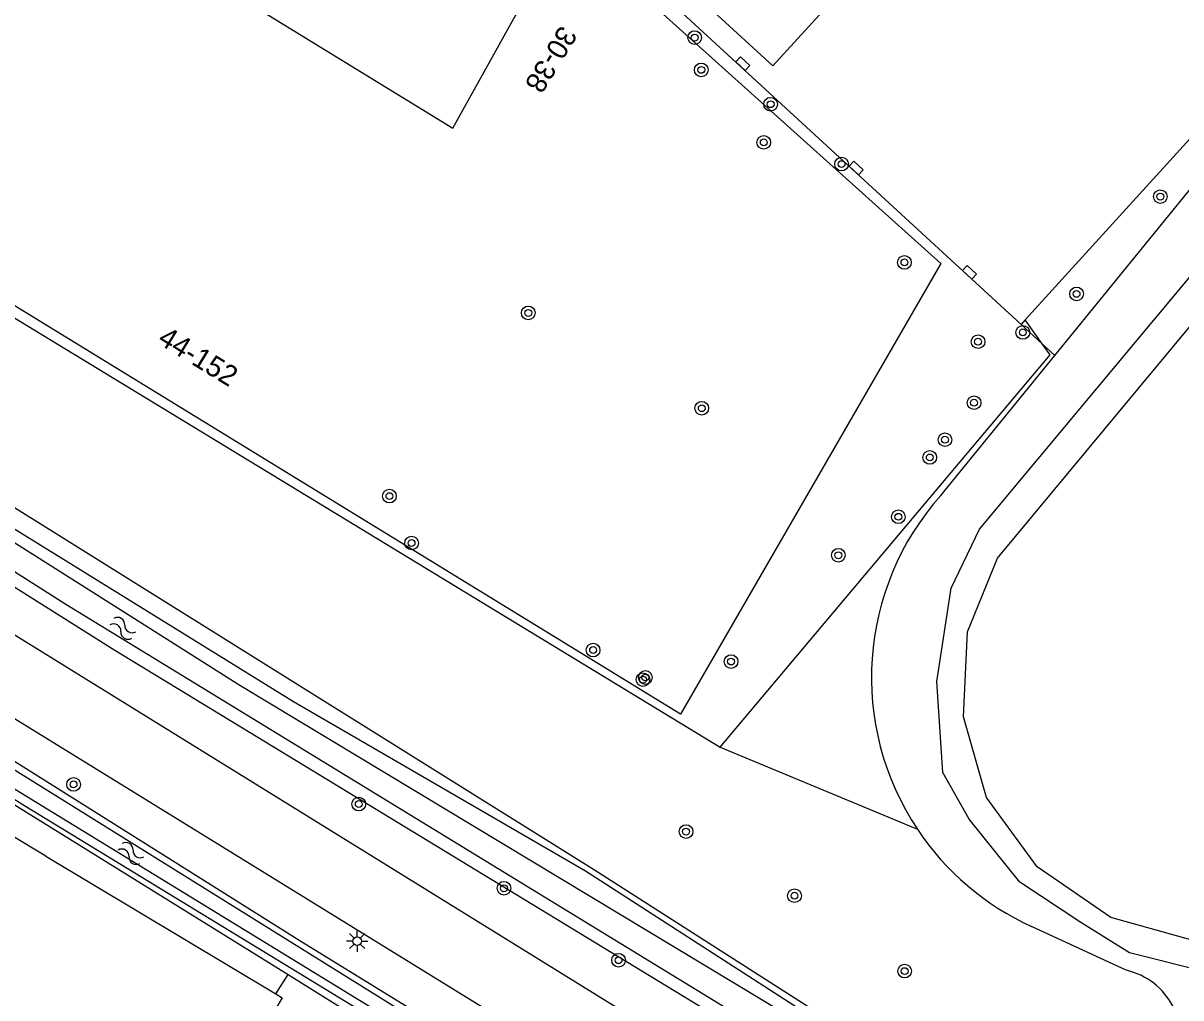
# Model space of a CAD drawing. Extents: x 128000 to 131008, y 398996 to 402500.
# Drawn here: x 129363.2 to 129430.9, y 399105.5 to 399162.4 of the extents above; entities that cross this region are included whole.
import ezdxf

# ---------------------------------------------------------------- set-up
doc = ezdxf.new("R2010")
doc.units = 0
for name, color, linetype in [('gg-afsc-erfafscheiding', 7, 'Continuous'), ('gg-afsc-hekwerk', 7, 'Continuous'), ('gg-bbg-luifel en loopbrug', 7, 'Continuous'), ('gg-knt-BGT kruinlijn', 7, 'Continuous'), ('gg-knt-verharding', 7, 'Continuous'), ('gg-kntw-beschoeiing', 7, 'Continuous'), ('gg-kntw-bovenkant insteek waterloop', 7, 'Continuous'), ('gg-kntw-waterlijn', 7, 'Continuous'), ('gt-anno-plantopografie huisnummer', 7, 'Continuous'), ('gt-bbg-plantopografie pand', 7, 'Continuous'), ('gt-grn-groengrens', 7, 'Continuous'), ('gt-grn-vlakafsluiter', 7, 'Continuous'), ('gt-symb-boom', 7, 'Continuous'), ('gt-symb-kolk', 7, 'Continuous'), ('gt-symb-lichtmast', 7, 'Continuous'), ('gt-symb-watersymbool', 7, 'Continuous')]:
    doc.layers.add(name, color=color, linetype=linetype)

# ---------------------------------------------------------------- blocks, each defined once
blk = doc.blocks.new('gt0-BOOM')
at = {"layer": 'gt-symb-boom'}
for radius in [0.4, 0.2]:
    blk.add_circle((0, 0), radius, dxfattribs=at)
blk = doc.blocks.new('gt0-KOLK')
at = {"layer": 'gt-symb-kolk'}
blk.add_lwpolyline([(0, 0), (0.375, 0), (0.375, 0.4), (-0.375, 0.4), (-0.375, 0), (0, 0)], dxfattribs=at)
blk = doc.blocks.new('gt0-LMAST')
at = {"layer": 'gt-symb-lichtmast'}
for p, q in [((-0.182, 0.173), (-0.447, 0.438)), ((-0.005, 0.246), (-0.005, 0.621)), ((0.172, 0.173), (0.437, 0.438)), ((-0.255, -0.004), (-0.63, -0.004)), ((-0.182, -0.181), (-0.447, -0.446)), ((-0.005, -0.254), (-0.005, -0.629)), ((0.437, -0.446), (0.172, -0.181)), ((0.245, -0.004), (0.62, -0.004))]:
    blk.add_line(p, q, dxfattribs=at)
blk.add_circle((-0.005, -0.004), 0.25, dxfattribs=at)
blk = doc.blocks.new('gt0-WA')
at = {"layer": 'gt-symb-watersymbool'}
for centre, start, end in [((-0.323, 0.022), 28.07249, 151.92751), ((0.427, 0.422), 208.07248, 331.92751), ((-0.323, -0.428), 28.07249, 151.92751), ((0.427, -0.028), 208.07248, 331.92751)]:
    blk.add_arc(centre, 0.425, start, end, dxfattribs=at)

msp = doc.modelspace()

# ---------------------------------------------------------------- linework, layer by layer
at = {"layer": 'gg-afsc-erfafscheiding'}
msp.add_lwpolyline([(129364.532, 399113.732), (129355.787, 399118.967), (129355.608, 399119.018)], dxfattribs=at)
at = {"layer": 'gg-afsc-hekwerk'}
for p, q in [((129330.78, 399164.57), (129363.834, 399144.493)), ((129438.076, 399162.988), (129421.766, 399145.059)), ((129421.766, 399145.059), (129421.533, 399144.803)), ((129422.76, 399143.674), (129421.766, 399145.059)), ((129363.834, 399144.493), (129403.944, 399120.098))]:
    msp.add_line(p, q, dxfattribs=at)
for points in [[(129396.11, 399182.8), (129388.934, 399174.776), (129421.533, 399144.803)], [(129403.944, 399120.098), (129423.227, 399143.024), (129422.76, 399143.674)]]:
    msp.add_lwpolyline(points, dxfattribs=at)
at = {"layer": 'gg-bbg-luifel en loopbrug'}
msp.add_lwpolyline([(129402.572, 399169.853), (129409.95, 399163.102), (129407.029, 399159.919), (129399.656, 399166.665)], dxfattribs=at)
at = {"layer": 'gg-knt-BGT kruinlijn'}
for p, q in [((129423.504, 399142.99), (129461.07, 399189.1)), ((129416.836, 399134.806), (129423.504, 399142.99)), ((129427.68, 399107.061), (129422.15, 399109.62))]:
    msp.add_line(p, q, dxfattribs=at)
for centre, radius, start, end in [((129428.776, 399124.172), 15.989, 138.31181, 213.68651), ((129428.778, 399124.172), 15.99, 213.68151, 245.51275), ((129426.788, 399103.079), 4.081, 27.13391, 77.38007)]:
    msp.add_arc(centre, radius, start, end, dxfattribs=at)
at = {"layer": 'gg-knt-verharding'}
for p, q in [((129421.533, 399144.803), (129422.76, 399143.674)), ((129417.811, 399092.579), (129334.605, 399144.014)), ((129422.76, 399143.674), (129423.504, 399142.99))]:
    msp.add_line(p, q, dxfattribs=at)
msp.add_lwpolyline([(129394.541, 399102.114), (129335.11, 399138.74), (129324.85, 399145.68), (129314.815, 399152.92)], dxfattribs=at)
at = {"layer": 'gg-kntw-beschoeiing'}
msp.add_lwpolyline([(129434.949, 399107.591), (129434.1, 399108.11), (129426.78, 399110.14), (129422.47, 399113.11), (129419.51, 399117.15), (129418.16, 399121.88), (129418.4, 399126.84), (129420.16, 399131.15), (129467.48, 399188.12), (129476.503, 399189.73), (129476.773, 399190.044)], dxfattribs=at)
at = {"layer": 'gg-kntw-bovenkant insteek waterloop'}
for points in [[(129423.51, 399095.287), (129422.996, 399093.599), (129422.638, 399093.241), (129422.33, 399093.19), (129408.172, 399101.651), (129368.56, 399125.749), (129344.844, 399140.667), (129319.034, 399157.84), (129318.933, 399158.761), (129319.088, 399159.222)], [(129321.032, 399159.474), (129323.026, 399158.398), (129345.923, 399143.225), (129378.992, 399122.768), (129396.064, 399112.871), (129416.048, 399100.003), (129423.102, 399096.157), (129423.46, 399095.747), (129423.51, 399095.287)], [(129392.703, 399100.592), (129379.432, 399108.75), (129358.046, 399122.163)], [(129357.406, 399120.377), (129363.33, 399116.651), (129391.992, 399099.178)]]:
    msp.add_lwpolyline(points, dxfattribs=at)
at = {"layer": 'gg-kntw-waterlijn'}
for points in [[(129321.096, 399158.664), (129337.208, 399148.156), (129375.865, 399123.728), (129408.243, 399104.216), (129422.87, 399095.401), (129422.069, 399094.071), (129412.13, 399100.061), (129365.694, 399128.443), (129341.93, 399143.522), (129320.334, 399157.813), (129321.096, 399158.664)], [(129358.115, 399121.621), (129392.236, 399100.385), (129391.858, 399099.777), (129359.646, 399119.492), (129357.598, 399120.79)]]:
    msp.add_lwpolyline(points, dxfattribs=at)
at = {"layer": 'gt-bbg-plantopografie pand'}
msp.add_lwpolyline([(129341.086, 399159.13), (129349.519, 399180.049), (129388.312, 399156.265), (129394.887, 399168.094), (129416.834, 399148.367), (129401.629, 399122.02), (129341.086, 399159.13)], dxfattribs=at)
at = {"layer": 'gt-grn-groengrens'}
for p, q in [((129355.726, 399121.058), (129378.685, 399106.816)), ((129403.944, 399120.098), (129415.472, 399115.304)), ((129377.973, 399105.686), (129378.685, 399106.816)), ((129378.685, 399106.816), (129392.271, 399098.376))]:
    msp.add_line(p, q, dxfattribs=at)
for points in [[(129434.055, 399106.07), (129432.6, 399106.889), (129427.863, 399108.073), (129425.02, 399109.85), (129421.467, 399112.218), (129418.506, 399115.89), (129416.966, 399118.614), (129416.611, 399123.944), (129417.44, 399129.392), (129419.098, 399132.827), (129466.829, 399190.033), (129474.291, 399190.744)], [(129321.289, 399159.95), (129396.603, 399112.941), (129416.154, 399100.432), (129423.361, 399096.55), (129423.774, 399096.153)]]:
    msp.add_lwpolyline(points, dxfattribs=at)
at = {"layer": 'gt-grn-vlakafsluiter'}
msp.add_line((129364.532, 399113.732), (129377.973, 399105.686), dxfattribs=at)
msp.add_lwpolyline([(129377.973, 399105.686), (129378.348, 399105.461), (129375.379, 399100.469)], dxfattribs=at)

# ---------------------------------------------------------------- block references
at = {"layer": 'gt-symb-boom'}
for p in [(129402.451, 399161.559), (129402.84, 399159.673), (129406.89, 399157.667), (129406.494, 399155.438), (129411.039, 399154.167), (129414.716, 399148.424), (129392.726, 399145.472), (129419.02, 399143.792), (129421.636, 399144.335), (129402.869, 399139.906), (129418.784, 399140.227), (129417.086, 399138.066), (129416.198, 399137.026), (129384.61, 399134.768), (129414.359, 399133.559), (129385.903, 399132.027), (129410.851, 399131.312), (129396.515, 399125.773), (129404.581, 399125.103), (129399.569, 399124.17), (129399.431, 399124.044), (129366.144, 399117.924), (129382.819, 399116.776), (129401.95, 399115.165), (129391.305, 399111.853), (129408.288, 399111.421), (129398.001, 399107.649), (129414.727, 399107.013)]:
    msp.add_blockref('gt0-BOOM', p, dxfattribs=at)
for p, rotation in [((129429.674, 399152.266), -42.204337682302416), ((129424.775, 399146.583), -42.2043376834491)]:
    msp.add_blockref('gt0-BOOM', p, dxfattribs=dict(at, rotation=rotation))
at = {"layer": 'gt-symb-kolk', "rotation": -42.60899614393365}
for p in [(129405.129, 399159.885), (129411.754, 399153.794), (129418.379, 399147.703)]:
    msp.add_blockref('gt0-KOLK', p, dxfattribs=at)
at = {"layer": 'gt-symb-lichtmast'}
msp.add_blockref('gt0-LMAST', (129382.729, 399108.772), dxfattribs=at)
at = {"layer": 'gt-symb-watersymbool'}
for p, rotation in [((129368.981, 399127.073), -31.209490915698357), ((129369.459, 399113.92), -31.20949091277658)]:
    msp.add_blockref('gt0-WA', p, dxfattribs=dict(at, rotation=rotation))

# ---------------------------------------------------------------- texts
at = {"layer": 'gt-anno-plantopografie huisnummer'}
for s, rotation, p in [('30-38', 238.49507, (129394.625, 399162.336)), ('44-152', 328.49507, (129370.995, 399143.73))]:
    msp.add_text(s, height=1.2, rotation=rotation, dxfattribs=at).set_placement(p)

doc.saveas('drawing.dxf')
